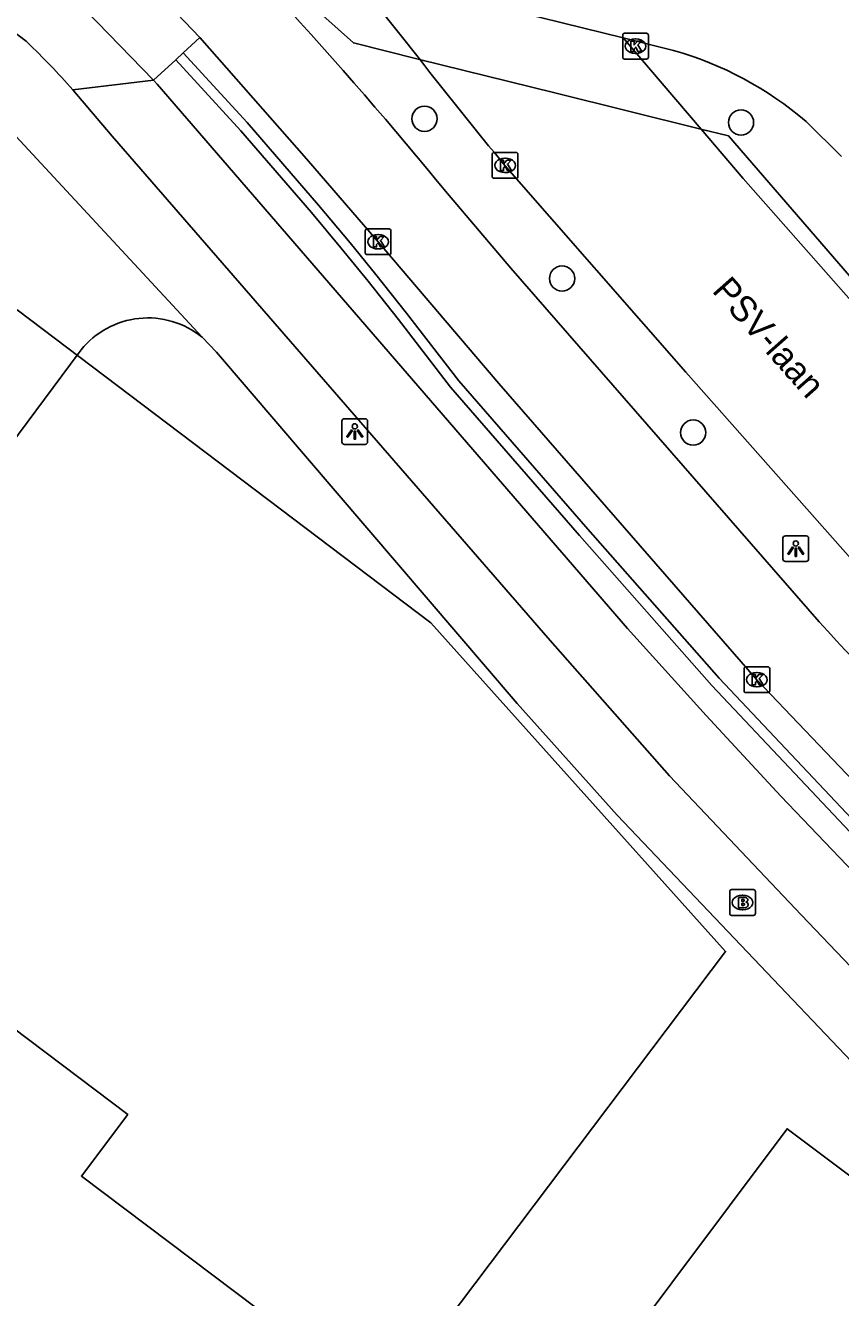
# Model space of a CAD drawing. Extents: x 159718 to 160783, y 383290 to 384030.
# Drawn here: x 160355.67 to 160387.32, y 383860.36 to 383909.74 of the extents above; entities that cross this region are included whole.
import ezdxf

# ---------------------------------------------------------------- set-up
doc = ezdxf.new("R2010")
doc.units = 0
for name, color, linetype in [('IMGEO_Boom', 7, 'Continuous'), ('IMGEO_Brandkraan', 7, 'Continuous'), ('IMGEO_Fietspad_gesloten', 7, 'Continuous'), ('IMGEO_Haag', 7, 'Continuous'), ('IMGEO_Hek', 7, 'Continuous'), ('IMGEO_Kolk', 7, 'Continuous'), ('IMGEO_Lichtpunt', 7, 'Continuous'), ('IMGEO_Openbare_ruimte_label', 7, 'Continuous'), ('IMGEO_OVBaan_gesloten', 7, 'Continuous'), ('IMGEO_Pand_vergunning_verleend', 7, 'Continuous'), ('IMGEO_Rijbaan_lokaal_gesloten', 7, 'Continuous'), ('IMGEO_Voetpad_open', 7, 'Continuous')]:
    doc.layers.add(name, color=color, linetype=linetype)

msp = doc.modelspace()

# ---------------------------------------------------------------- linework, layer by layer
at = {"layer": 'IMGEO_Boom'}
for centre in [(160371.168, 383906.119), (160383.459, 383905.974), (160376.511, 383899.917), (160381.601, 383893.938)]:
    msp.add_circle(centre, 0.489, dxfattribs=at)
at = {"layer": 'IMGEO_Brandkraan'}
for p, q in [((160383.018, 383875.27), (160383.018, 383876.122)), ((160383.093, 383876.196), (160383.945, 383876.196)), ((160383.506, 383875.976), (160383.531, 383875.976)), ((160384.019, 383876.122), (160384.019, 383875.27)), ((160383.529, 383875.416), (160383.504, 383875.416)), ((160383.945, 383875.196), (160383.093, 383875.196))]:
    msp.add_line(p, q, dxfattribs=at)
for points in [[(160383.018, 383875.27), (160383.018, 383876.122)], [(160383.093, 383876.196), (160383.945, 383876.196)], [(160383.366, 383875.896), (160383.366, 383875.496), (160383.579, 383875.496)], [(160383.597, 383875.896), (160383.366, 383875.896)], [(160383.545, 383875.815), (160383.491, 383875.815), (160383.491, 383875.739)], [(160384.019, 383876.122), (160384.019, 383875.27)], [(160383.491, 383875.739), (160383.544, 383875.739)], [(160383.553, 383875.663), (160383.491, 383875.663), (160383.491, 383875.582)], [(160383.491, 383875.582), (160383.553, 383875.582)], [(160383.945, 383875.196), (160383.093, 383875.196)]]:
    msp.add_lwpolyline(points, dxfattribs=at)
for centre, radius, start, end in [((160383.095, 383876.12), 0.0765, 91.552, 178.448), ((160383.095, 383876.12), 0.0765, 91.552, 178.448), ((160383.546, 383875.777), 0.0379, 267.8285, 90.9355), ((160383.601, 383875.751), 0.145, 59.4692, 91.5367), ((160383.626, 383875.798), 0.0922, 285.5137, 58.1501), ((160383.943, 383876.12), 0.0765, 1.552, 88.448), ((160383.943, 383876.12), 0.0765, 1.552, 88.448), ((160383.554, 383875.622), 0.0404, 269.8759, 90.5077), ((160383.585, 383875.747), 0.251, 268.6676, 293.5347), ((160383.631, 383875.606), 0.105, 301.3115, 78.989), ((160383.095, 383875.272), 0.0765, 181.552, 268.448), ((160383.095, 383875.272), 0.0765, 181.552, 268.448), ((160383.943, 383875.272), 0.0765, 271.552, 358.448), ((160383.943, 383875.272), 0.0765, 271.552, 358.448)]:
    msp.add_arc(centre, radius, start, end, dxfattribs=at)
for centre, major_axis, ratio, start_param, end_param in [((160383.505, 383875.696), (-0.387, 0.002), 0.722429, 4.712389, 7.853982), ((160383.53, 383875.696), (-0.39, 0.002), 0.717154, 1.570796, 4.712389)]:
    msp.add_ellipse(centre, major_axis=major_axis, ratio=ratio, start_param=start_param, end_param=end_param, dxfattribs=at)
at = {"layer": 'IMGEO_Fietspad_gesloten'}
for points in [[(160360.649, 383907.617), (160355.407, 383913.024)], [(160357.515, 383907.245), (160360.649, 383907.617)], [(160430.566, 383834.523), (160413.383, 383851.292), (160391.553, 383872.974), (160385.008, 383879.821), (160382.102, 383882.959), (160379.049, 383886.328), (160360.786, 383907.468), (160360.649, 383907.617)], [(160435.025, 383826.636), (160409.583, 383851.452), (160390.359, 383870.473), (160389.642, 383871.201), (160385.79, 383875.219), (160380.682, 383880.609), (160376.043, 383885.864), (160359.039, 383905.448), (160357.515, 383907.245)]]:
    msp.add_lwpolyline(points, dxfattribs=at)
for centre, radius, start, end in [((160353.425, 383906.489), 3.485, 48.2106, 56.7198), ((160332.698, 383885.195), 33.197, 41.6219, 46.0295)]:
    msp.add_arc(centre, radius, start, end, dxfattribs=at)
at = {"layer": 'IMGEO_Haag'}
msp.add_lwpolyline([(160361.803, 383908.68), (160364.282, 383905.97), (160367.059, 383902.771), (160368.281, 383901.304), (160369.279, 383900.079), (160370.474, 383898.576), (160372.497, 383895.94), (160377.506, 383890.192), (160382.611, 383884.399), (160393.126, 383873.256), (160402.097, 383864.403), (160401.956, 383864.262), (160401.815, 383864.119), (160392.84, 383872.976), (160382.321, 383884.125), (160377.188, 383889.948), (160372.179, 383895.696), (160370.164, 383898.322), (160368.98, 383899.812), (160367.926, 383901.106), (160366.786, 383902.475), (160364.034, 383905.647), (160361.509, 383908.409)], dxfattribs=at)
at = {"layer": 'IMGEO_Hek'}
for points in [[(160346.723, 383911.597), (160346.939, 383911.861), (160352.464, 383917.294), (160356.431, 383921.953), (160366.504, 383910.772), (160368.407, 383909.062), (160370.924, 383908.438)], [(160370.924, 383908.438), (160376.227, 383907.123)], [(160376.227, 383907.123), (160381.904, 383905.716)], [(160381.904, 383905.716), (160382.975, 383905.45), (160389.723, 383897.636)]]:
    msp.add_lwpolyline(points, dxfattribs=at)
at = {"layer": 'IMGEO_Kolk'}
for p, q in [((160378.864, 383908.51), (160378.864, 383909.362)), ((160378.939, 383909.436), (160379.791, 383909.436)), ((160379.865, 383909.362), (160379.865, 383908.51)), ((160379.352, 383909.216), (160379.377, 383909.216)), ((160379.791, 383908.436), (160378.939, 383908.436)), ((160379.375, 383908.656), (160379.35, 383908.656)), ((160373.796, 383903.884), (160373.796, 383904.736)), ((160373.871, 383904.81), (160374.723, 383904.81)), ((160374.284, 383904.59), (160374.309, 383904.59)), ((160374.797, 383904.736), (160374.797, 383903.884)), ((160374.307, 383904.03), (160374.282, 383904.03)), ((160374.723, 383903.81), (160373.871, 383903.81)), ((160368.866, 383900.919), (160368.866, 383901.771)), ((160368.941, 383901.845), (160369.793, 383901.845)), ((160369.354, 383901.625), (160369.379, 383901.625)), ((160369.867, 383901.771), (160369.867, 383900.919)), ((160369.377, 383901.065), (160369.352, 383901.065)), ((160369.793, 383900.845), (160368.941, 383900.845)), ((160383.575, 383883.92), (160383.575, 383884.772)), ((160383.65, 383884.846), (160384.502, 383884.846)), ((160384.576, 383884.772), (160384.576, 383883.92)), ((160384.063, 383884.626), (160384.088, 383884.626)), ((160384.502, 383883.846), (160383.65, 383883.846)), ((160384.086, 383884.066), (160384.061, 383884.066))]:
    msp.add_line(p, q, dxfattribs=at)
for points in [[(160378.864, 383908.51), (160378.864, 383909.362)], [(160378.939, 383909.436), (160379.791, 383909.436)], [(160379.865, 383909.362), (160379.865, 383908.51)], [(160379.185, 383909.136), (160379.308, 383909.136), (160379.308, 383908.985), (160379.438, 383909.136), (160379.602, 383909.136), (160379.456, 383908.985), (160379.609, 383908.736), (160379.457, 383908.736), (160379.372, 383908.9), (160379.308, 383908.833), (160379.308, 383908.736), (160379.185, 383908.736), (160379.185, 383909.136)], [(160379.791, 383908.436), (160378.939, 383908.436)], [(160373.796, 383903.884), (160373.796, 383904.736)], [(160373.871, 383904.81), (160374.723, 383904.81)], [(160374.117, 383904.51), (160374.24, 383904.51), (160374.24, 383904.359), (160374.37, 383904.51), (160374.534, 383904.51), (160374.388, 383904.359), (160374.541, 383904.11), (160374.389, 383904.11), (160374.304, 383904.274), (160374.24, 383904.207), (160374.24, 383904.11), (160374.117, 383904.11), (160374.117, 383904.51)], [(160374.797, 383904.736), (160374.797, 383903.884)], [(160374.723, 383903.81), (160373.871, 383903.81)], [(160368.866, 383900.919), (160368.866, 383901.771)], [(160368.941, 383901.845), (160369.793, 383901.845)], [(160369.187, 383901.545), (160369.31, 383901.545), (160369.31, 383901.394), (160369.44, 383901.545), (160369.604, 383901.545), (160369.458, 383901.394), (160369.611, 383901.145), (160369.459, 383901.145), (160369.374, 383901.309), (160369.31, 383901.242), (160369.31, 383901.145), (160369.187, 383901.145), (160369.187, 383901.545)], [(160369.867, 383901.771), (160369.867, 383900.919)], [(160369.793, 383900.845), (160368.941, 383900.845)], [(160383.575, 383883.92), (160383.575, 383884.772)], [(160383.65, 383884.846), (160384.502, 383884.846)], [(160384.576, 383884.772), (160384.576, 383883.92)], [(160383.896, 383884.546), (160384.019, 383884.546), (160384.019, 383884.395), (160384.149, 383884.546), (160384.313, 383884.546), (160384.167, 383884.395), (160384.32, 383884.146), (160384.168, 383884.146), (160384.083, 383884.31), (160384.019, 383884.243), (160384.019, 383884.146), (160383.896, 383884.146), (160383.896, 383884.546)], [(160384.502, 383883.846), (160383.65, 383883.846)]]:
    msp.add_lwpolyline(points, dxfattribs=at)
for centre, start, end in [((160378.941, 383909.36), 91.552, 178.448), ((160378.941, 383909.36), 91.552, 178.448), ((160379.789, 383909.36), 1.552, 88.448), ((160379.789, 383909.36), 1.552, 88.448), ((160378.941, 383908.512), 181.552, 268.448), ((160378.941, 383908.512), 181.552, 268.448), ((160379.789, 383908.512), 271.552, 358.448), ((160379.789, 383908.512), 271.552, 358.448), ((160373.873, 383904.734), 91.552, 178.448), ((160373.873, 383904.734), 91.552, 178.448), ((160374.721, 383904.734), 1.552, 88.448), ((160374.721, 383904.734), 1.552, 88.448), ((160373.873, 383903.886), 181.552, 268.448), ((160373.873, 383903.886), 181.552, 268.448), ((160374.721, 383903.886), 271.552, 358.448), ((160374.721, 383903.886), 271.552, 358.448), ((160368.943, 383901.769), 91.552, 178.448), ((160368.943, 383901.769), 91.552, 178.448), ((160369.791, 383901.769), 1.552, 88.448), ((160369.791, 383901.769), 1.552, 88.448), ((160368.943, 383900.921), 181.552, 268.448), ((160368.943, 383900.921), 181.552, 268.448), ((160369.791, 383900.921), 271.552, 358.448), ((160369.791, 383900.921), 271.552, 358.448), ((160383.652, 383884.77), 91.552, 178.448), ((160383.652, 383884.77), 91.552, 178.448), ((160384.5, 383884.77), 1.552, 88.448), ((160384.5, 383884.77), 1.552, 88.448), ((160383.652, 383883.922), 181.552, 268.448), ((160383.652, 383883.922), 181.552, 268.448), ((160384.5, 383883.922), 271.552, 358.448), ((160384.5, 383883.922), 271.552, 358.448)]:
    msp.add_arc(centre, 0.0765, start, end, dxfattribs=at)
for centre, major_axis, ratio, start_param, end_param in [((160379.351, 383908.936), (-0.387, 0.002), 0.722429, 4.712389, 7.853982), ((160379.376, 383908.936), (-0.39, 0.002), 0.717154, 1.570796, 4.712389), ((160374.283, 383904.31), (-0.387, 0.002), 0.722429, 4.712389, 7.853982), ((160374.308, 383904.31), (-0.39, 0.002), 0.717154, 1.570796, 4.712389), ((160369.353, 383901.345), (-0.387, 0.002), 0.722429, 4.712389, 7.853982), ((160369.378, 383901.345), (-0.39, 0.002), 0.717154, 1.570796, 4.712389), ((160384.062, 383884.346), (-0.387, 0.002), 0.722429, 4.712389, 7.853982), ((160384.087, 383884.346), (-0.39, 0.002), 0.717154, 1.570796, 4.712389)]:
    msp.add_ellipse(centre, major_axis=major_axis, ratio=ratio, start_param=start_param, end_param=end_param, dxfattribs=at)
at = {"layer": 'IMGEO_Lichtpunt'}
for p, q in [((160367.964, 383894.382), (160367.964, 383893.575)), ((160367.964, 383894.382), (160367.964, 383893.575)), ((160368.866, 383894.477), (160368.058, 383894.477)), ((160368.866, 383894.477), (160368.058, 383894.477)), ((160368.96, 383893.575), (160368.96, 383894.382)), ((160368.96, 383893.575), (160368.96, 383894.382)), ((160368.058, 383893.481), (160368.866, 383893.481)), ((160368.058, 383893.481), (160368.866, 383893.481)), ((160385.086, 383889.836), (160385.086, 383889.029)), ((160385.086, 383889.836), (160385.086, 383889.029)), ((160385.988, 383889.931), (160385.18, 383889.931)), ((160385.988, 383889.931), (160385.18, 383889.931)), ((160386.082, 383889.029), (160386.082, 383889.836)), ((160386.082, 383889.029), (160386.082, 383889.836)), ((160385.18, 383888.935), (160385.988, 383888.935)), ((160385.18, 383888.935), (160385.988, 383888.935))]:
    msp.add_line(p, q, dxfattribs=at)
for points in [[(160368.338, 383894.046), (160368.377, 383894.018), (160368.189, 383893.756), (160368.151, 383893.783), (160368.338, 383894.046)], [(160368.44, 383893.998), (160368.487, 383893.998), (160368.487, 383893.676), (160368.44, 383893.676), (160368.44, 383893.998)], [(160368.55, 383894.018), (160368.588, 383894.045), (160368.775, 383893.783), (160368.736, 383893.755), (160368.55, 383894.018)], [(160385.46, 383889.5), (160385.499, 383889.472), (160385.311, 383889.21), (160385.273, 383889.237), (160385.46, 383889.5)], [(160385.562, 383889.452), (160385.609, 383889.452), (160385.609, 383889.13), (160385.562, 383889.13), (160385.562, 383889.452)], [(160385.672, 383889.472), (160385.71, 383889.499), (160385.897, 383889.237), (160385.858, 383889.209), (160385.672, 383889.472)]]:
    msp.add_lwpolyline(points, dxfattribs=at)
for centre in [(160368.463, 383894.18), (160385.585, 383889.634)]:
    msp.add_circle(centre, 0.0994, dxfattribs=at)
for centre, start, end in [((160368.058, 383894.382), 90, 180), ((160368.058, 383894.382), 90, 180), ((160368.866, 383894.382), 0, 90), ((160368.866, 383894.382), 0, 90), ((160368.058, 383893.575), 180, 270), ((160368.058, 383893.575), 180, 270), ((160368.866, 383893.575), 270, 0), ((160368.866, 383893.575), 270, 360), ((160385.18, 383889.836), 90, 180), ((160385.18, 383889.836), 90, 180), ((160385.988, 383889.836), 0, 90), ((160385.988, 383889.836), 0, 90), ((160385.18, 383889.029), 180, 270), ((160385.18, 383889.029), 180, 270), ((160385.988, 383889.029), 270, 0), ((160385.988, 383889.029), 270, 360)]:
    msp.add_arc(centre, 0.0946, start, end, dxfattribs=at)
at = {"layer": 'IMGEO_OVBaan_gesloten'}
for points in [[(160370.978, 383908.441), (160365.877, 383914.853)], [(160373.181, 383910.66), (160373.301, 383910.63), (160378.878, 383909.256)], [(160378.878, 383909.256), (160381.909, 383905.71), (160383.543, 383903.798), (160392.896, 383893.204)], [(160388.518, 383888.158), (160381.316, 383896.278), (160374.294, 383904.311)]]:
    msp.add_lwpolyline(points, dxfattribs=at)
msp.add_arc((160463.418, 383979.265), 116.453, 217.4581, 220.06425, dxfattribs=at)
at = {"layer": 'IMGEO_Pand_vergunning_verleend'}
for points in [[(160341.826, 383880.768), (160355.349, 383898.702), (160371.412, 383886.557), (160382.86, 383873.798), (160371.421, 383858.628), (160370.711, 383859.164), (160368.893, 383856.753), (160357.85, 383865.08), (160359.649, 383867.466), (160353.249, 383872.292), (160351.49, 383869.959), (160346.463, 383873.75), (160348.155, 383875.995), (160341.826, 383880.768)], [(160362.934, 383837.123), (160385.245, 383866.918), (160402.874, 383853.705), (160400.876, 383851.024), (160415.528, 383840.103), (160431.302, 383824.497), (160412.798, 383799.786), (160362.934, 383837.123)]]:
    msp.add_lwpolyline(points, dxfattribs=at)
at = {"layer": 'IMGEO_Rijbaan_lokaal_gesloten'}
for points in [[(160357.159, 383914.812), (160362.441, 383909.267)], [(160362.441, 383909.267), (160366.584, 383904.561), (160369.364, 383901.346), (160374.054, 383895.844), (160384.072, 383884.347), (160396.147, 383871.691), (160399.834, 383867.996), (160408.6, 383859.44), (160413.438, 383854.704), (160432.181, 383836.328)], [(160380.843, 383908.771), (160378.878, 383909.256)], [(160387.354, 383904.653), (160385.984, 383906.016)], [(160372.065, 383903.22), (160374.524, 383900.324), (160386.491, 383886.598)]]:
    msp.add_lwpolyline(points, dxfattribs=at)
for centre, radius, start, end in [((160221.43, 383779.224), 195.105, 39.45981, 45.34131), ((160377.114, 383895.639), 13.651, 49.4781, 74.1492), ((160754.152, 384223.881), 498.933, 222.53249, 224.37311)]:
    msp.add_arc(centre, radius, start, end, dxfattribs=at)
at = {"layer": 'IMGEO_Voetpad_open'}
for points in [[(160351.491, 383909.53), (160362.531, 383897.643)], [(160362.441, 383909.267), (160361.803, 383908.68)], [(160361.509, 383908.409), (160360.649, 383907.617)], [(160361.803, 383908.68), (160361.509, 383908.409)], [(160362.531, 383897.643), (160363.093, 383897.059), (160374.772, 383883.423), (160378.646, 383879.09), (160388.256, 383868.998), (160393.884, 383863.449), (160409.114, 383848.324), (160419.674, 383838.046)], [(160337.231, 383866.36), (160340.16, 383870.965), (160340.841, 383872.109), (160348.48, 383884.052), (160352.363, 383889.801), (160357.763, 383897.052), (160357.836, 383897.147)]]:
    msp.add_lwpolyline(points, dxfattribs=at)
msp.add_arc((160360.43, 383895.06), 3.329, 50.8776, 141.1836, dxfattribs=at)

# ---------------------------------------------------------------- texts
at = {"layer": 'IMGEO_Openbare_ruimte_label'}
msp.add_text('PSV-laan', height=1, rotation=311.5146, dxfattribs=at).set_placement((160382.3, 383899.424))

doc.saveas('drawing.dxf')
